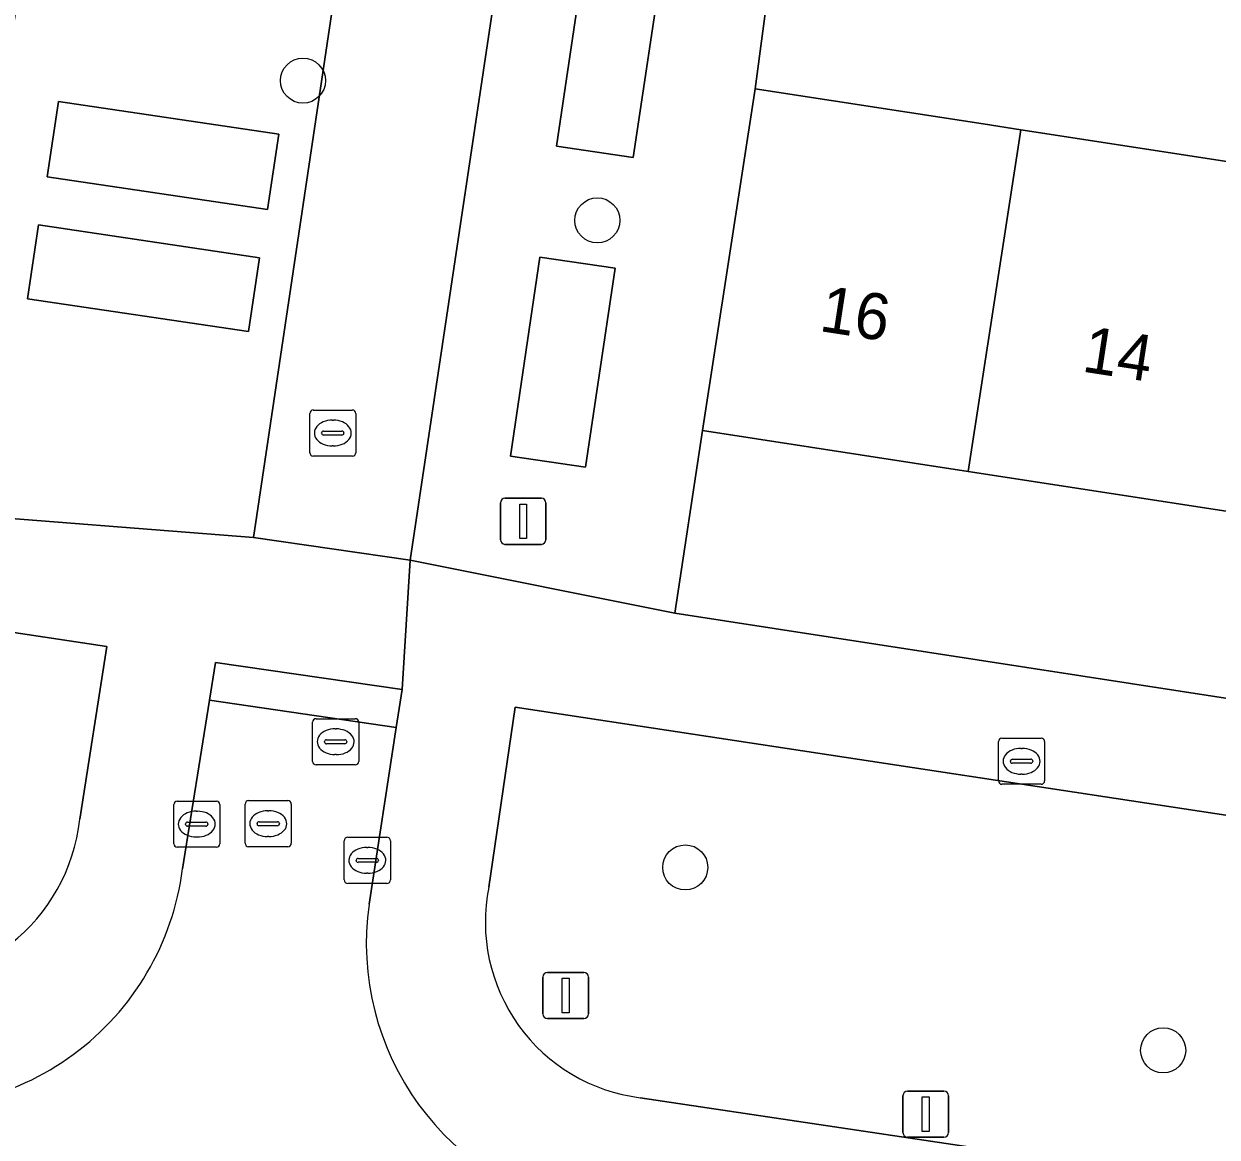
# Model space of a CAD drawing. Extents: x 163008 to 163854, y 382777 to 383982.
# Drawn here: x 163667.4 to 163693.29, y 383200.75 to 383224.9 of the extents above; entities that cross this region are included whole.
import ezdxf

# ---------------------------------------------------------------- set-up
doc = ezdxf.new("R2010")
doc.units = 0
for name, color, linetype in [('IMGEO_Boom', 7, 'Continuous'), ('IMGEO_Brandkraan', 7, 'Continuous'), ('IMGEO_Erf', 7, 'Continuous'), ('IMGEO_Groenvoorziening', 7, 'Continuous'), ('IMGEO_Kolk', 7, 'Continuous'), ('IMGEO_Lichtmast', 7, 'Continuous'), ('IMGEO_Muur', 7, 'Continuous'), ('IMGEO_Pand', 7, 'Continuous'), ('IMGEO_Pand_nummerreeks', 7, 'Continuous'), ('IMGEO_Parkeervlak_open', 7, 'Continuous'), ('IMGEO_Rijbaan_lokaal_open', 7, 'Continuous'), ('IMGEO_Rioolput', 7, 'Continuous'), ('IMGEO_Verkeersbordpaal', 7, 'Continuous'), ('IMGEO_Voetpad_open', 7, 'Continuous')]:
    doc.layers.add(name, color=color, linetype=linetype)

msp = doc.modelspace()

# ---------------------------------------------------------------- linework, layer by layer
at = {"layer": 'IMGEO_Boom'}
for centre in [(163673.454, 383223.671), (163679.842, 383220.639), (163681.75, 383206.598), (163692.121, 383202.629)]:
    msp.add_circle(centre, 0.489, dxfattribs=at)
at = {"layer": 'IMGEO_Brandkraan'}
for p, q in [((163688.548, 383208.476), (163688.548, 383209.328)), ((163688.623, 383209.402), (163689.475, 383209.402)), ((163689.549, 383209.328), (163689.549, 383208.476)), ((163689.036, 383209.182), (163689.061, 383209.182)), ((163688.807, 383208.896), (163688.807, 383208.908)), ((163689.245, 383208.859), (163688.847, 383208.859)), ((163688.85, 383208.945), (163689.248, 383208.945)), ((163689.291, 383208.908), (163689.291, 383208.896)), ((163689.059, 383208.622), (163689.034, 383208.622)), ((163689.475, 383208.402), (163688.623, 383208.402))]:
    msp.add_line(p, q, dxfattribs=at)
for points in [[(163688.548, 383208.476), (163688.548, 383209.328)], [(163688.623, 383209.402), (163689.475, 383209.402)], [(163689.549, 383209.328), (163689.549, 383208.476)], [(163689.475, 383208.402), (163688.623, 383208.402)]]:
    msp.add_lwpolyline(points, dxfattribs=at)
for centre, radius, start, end in [((163688.625, 383209.326), 0.0765, 91.552, 178.448), ((163688.625, 383209.326), 0.0765, 91.552, 178.448), ((163689.473, 383209.326), 0.0765, 1.552, 88.448), ((163689.473, 383209.326), 0.0765, 1.552, 88.448), ((163688.847, 383208.905), 0.0403, 85.8775, 175.7526), ((163688.844, 383208.895), 0.0366, 178.938, 274.7102), ((163689.248, 383208.902), 0.043, 264.8664, 352.4533), ((163689.252, 383208.907), 0.0386, 1.7309, 96.639), ((163688.625, 383208.478), 0.0765, 181.552, 268.448), ((163688.625, 383208.478), 0.0765, 181.552, 268.448), ((163689.473, 383208.478), 0.0765, 271.552, 358.448), ((163689.473, 383208.478), 0.0765, 271.552, 358.448)]:
    msp.add_arc(centre, radius, start, end, dxfattribs=at)
for centre, major_axis, ratio, start_param, end_param in [((163689.035, 383208.902), (-0.387, 0.002), 0.722429, 4.712389, 7.853982), ((163689.06, 383208.902), (-0.39, 0.002), 0.717154, 1.570796, 4.712389)]:
    msp.add_ellipse(centre, major_axis=major_axis, ratio=ratio, start_param=start_param, end_param=end_param, dxfattribs=at)
at = {"layer": 'IMGEO_Erf'}
for points in [[(163684.611, 383233.617), (163683.271, 383223.496), (163688.213, 383222.734), (163689.034, 383222.607), (163694.727, 383221.729), (163695.191, 383224.738), (163700.883, 383223.86), (163706.576, 383222.981), (163706.112, 383219.973), (163711.805, 383219.095), (163717.497, 383218.217), (163723.191, 383217.338), (163728.883, 383216.46), (163729.422, 383219.714), (163732.229, 383219.226), (163733.2, 383222.188), (163733.748, 383223.859), (163731.488, 383224.563), (163732.505, 383227.826)], [(163732.248, 383205.552), (163732.536, 383208.301), (163727.737, 383209.041), (163722.045, 383209.92), (163716.352, 383210.798), (163710.66, 383211.676), (163704.967, 383212.554), (163699.274, 383213.433), (163693.582, 383214.311), (163687.889, 383215.189), (163682.127, 383216.078), (163681.523, 383212.114), (163730.875, 383204.501)]]:
    msp.add_lwpolyline(points, dxfattribs=at)
at = {"layer": 'IMGEO_Groenvoorziening'}
for points in [[(163668.611, 383207.645), (163669.197, 383211.395), (163636.665, 383216.287), (163635.45, 383208.393), (163662.476, 383204.339), (163664.158, 383204.087)], [(163680.772, 383201.601), (163696.473, 383199.252), (163697.671, 383207.096), (163678.06, 383210.077), (163677.488, 383206.169)]]:
    msp.add_lwpolyline(points, dxfattribs=at)
for centre, radius, start, end in [((163664.605, 383208.094), 4.031, 263.6401, 353.6104), ((163681.251, 383205.41), 3.839, 168.5918, 262.8339)]:
    msp.add_arc(centre, radius, start, end, dxfattribs=at)
at = {"layer": 'IMGEO_Kolk'}
for p, q in [((163673.676, 383216.524), (163674.528, 383216.524)), ((163673.601, 383215.598), (163673.601, 383216.45)), ((163674.089, 383216.304), (163674.114, 383216.304)), ((163674.602, 383216.45), (163674.602, 383215.598)), ((163673.86, 383216.018), (163673.86, 383216.03)), ((163674.298, 383215.981), (163673.9, 383215.981)), ((163673.903, 383216.067), (163674.301, 383216.067)), ((163674.344, 383216.03), (163674.344, 383216.018)), ((163674.112, 383215.744), (163674.087, 383215.744)), ((163674.528, 383215.524), (163673.676, 383215.524)), ((163670.649, 383207.112), (163670.649, 383207.964)), ((163670.724, 383208.038), (163671.576, 383208.038)), ((163671.65, 383207.964), (163671.65, 383207.112)), ((163671.137, 383207.818), (163671.162, 383207.818)), ((163670.908, 383207.532), (163670.908, 383207.544)), ((163671.346, 383207.495), (163670.948, 383207.495)), ((163670.951, 383207.581), (163671.349, 383207.581)), ((163671.392, 383207.544), (163671.392, 383207.532)), ((163671.16, 383207.258), (163671.135, 383207.258)), ((163674.35, 383206.326), (163674.35, 383207.178)), ((163674.425, 383207.252), (163675.277, 383207.252)), ((163675.351, 383207.178), (163675.351, 383206.326)), ((163671.576, 383207.038), (163670.724, 383207.038)), ((163674.838, 383207.032), (163674.863, 383207.032)), ((163674.609, 383206.746), (163674.609, 383206.758)), ((163675.047, 383206.709), (163674.649, 383206.709)), ((163674.652, 383206.795), (163675.05, 383206.795)), ((163675.093, 383206.758), (163675.093, 383206.746)), ((163674.861, 383206.472), (163674.836, 383206.472)), ((163675.277, 383206.252), (163674.425, 383206.252))]:
    msp.add_line(p, q, dxfattribs=at)
for points in [[(163673.676, 383216.524), (163674.528, 383216.524)], [(163673.601, 383215.598), (163673.601, 383216.45)], [(163674.602, 383216.45), (163674.602, 383215.598)], [(163674.528, 383215.524), (163673.676, 383215.524)], [(163670.649, 383207.112), (163670.649, 383207.964)], [(163670.724, 383208.038), (163671.576, 383208.038)], [(163671.65, 383207.964), (163671.65, 383207.112)], [(163674.35, 383206.326), (163674.35, 383207.178)], [(163674.425, 383207.252), (163675.277, 383207.252)], [(163675.351, 383207.178), (163675.351, 383206.326)], [(163671.576, 383207.038), (163670.724, 383207.038)], [(163675.277, 383206.252), (163674.425, 383206.252)]]:
    msp.add_lwpolyline(points, dxfattribs=at)
for centre, radius, start, end in [((163673.678, 383216.448), 0.0765, 91.552, 178.448), ((163673.678, 383216.448), 0.0765, 91.552, 178.448), ((163674.526, 383216.448), 0.0765, 1.552, 88.448), ((163674.526, 383216.448), 0.0765, 1.552, 88.448), ((163673.9, 383216.027), 0.0403, 85.8775, 175.7526), ((163673.897, 383216.017), 0.0366, 178.938, 274.7102), ((163674.301, 383216.024), 0.043, 264.8664, 352.4533), ((163674.305, 383216.029), 0.0386, 1.7309, 96.639), ((163673.678, 383215.6), 0.0765, 181.552, 268.448), ((163673.678, 383215.6), 0.0765, 181.552, 268.448), ((163674.526, 383215.6), 0.0765, 271.552, 358.448), ((163674.526, 383215.6), 0.0765, 271.552, 358.448), ((163670.726, 383207.962), 0.0765, 91.552, 178.448), ((163670.726, 383207.962), 0.0765, 91.552, 178.448), ((163671.574, 383207.962), 0.0765, 1.552, 88.448), ((163671.574, 383207.962), 0.0765, 1.552, 88.448), ((163670.948, 383207.541), 0.0403, 85.8775, 175.7526), ((163670.945, 383207.531), 0.0366, 178.938, 274.7102), ((163671.349, 383207.538), 0.043, 264.8664, 352.4533), ((163671.353, 383207.543), 0.0386, 1.7309, 96.639), ((163674.427, 383207.176), 0.0765, 91.552, 178.448), ((163674.427, 383207.176), 0.0765, 91.552, 178.448), ((163675.275, 383207.176), 0.0765, 1.552, 88.448), ((163675.275, 383207.176), 0.0765, 1.552, 88.448), ((163670.726, 383207.114), 0.0765, 181.552, 268.448), ((163670.726, 383207.114), 0.0765, 181.552, 268.448), ((163671.574, 383207.114), 0.0765, 271.552, 358.448), ((163671.574, 383207.114), 0.0765, 271.552, 358.448), ((163674.649, 383206.755), 0.0403, 85.8775, 175.7526), ((163674.646, 383206.745), 0.0366, 178.938, 274.7102), ((163675.05, 383206.752), 0.043, 264.8664, 352.4533), ((163675.054, 383206.757), 0.0386, 1.7309, 96.639), ((163674.427, 383206.328), 0.0765, 181.552, 268.448), ((163674.427, 383206.328), 0.0765, 181.552, 268.448), ((163675.275, 383206.328), 0.0765, 271.552, 358.448), ((163675.275, 383206.328), 0.0765, 271.552, 358.448)]:
    msp.add_arc(centre, radius, start, end, dxfattribs=at)
for centre, major_axis, ratio, start_param, end_param in [((163674.088, 383216.024), (-0.387, 0.002), 0.722429, 4.712389, 7.853982), ((163674.113, 383216.024), (-0.39, 0.002), 0.717154, 1.570796, 4.712389), ((163671.136, 383207.538), (-0.387, 0.002), 0.722429, 4.712389, 7.853982), ((163671.161, 383207.538), (-0.39, 0.002), 0.717154, 1.570796, 4.712389), ((163674.837, 383206.752), (-0.387, 0.002), 0.722429, 4.712389, 7.853982), ((163674.862, 383206.752), (-0.39, 0.002), 0.717154, 1.570796, 4.712389)]:
    msp.add_ellipse(centre, major_axis=major_axis, ratio=ratio, start_param=start_param, end_param=end_param, dxfattribs=at)
at = {"layer": 'IMGEO_Lichtmast'}
for p, q in [((163677.738, 383213.709), (163677.738, 383214.509)), ((163677.738, 383214.509), (163677.738, 383213.709)), ((163677.838, 383214.609), (163678.628, 383214.609)), ((163678.628, 383214.609), (163677.838, 383214.609)), ((163678.728, 383214.509), (163678.728, 383213.709)), ((163678.728, 383213.709), (163678.728, 383214.509)), ((163678.628, 383213.609), (163677.838, 383213.609)), ((163677.838, 383213.609), (163678.628, 383213.609)), ((163686.575, 383201.745), (163687.365, 383201.745)), ((163687.365, 383201.745), (163686.575, 383201.745)), ((163686.475, 383200.845), (163686.475, 383201.645)), ((163686.475, 383201.645), (163686.475, 383200.845)), ((163687.465, 383201.645), (163687.465, 383200.845)), ((163687.465, 383200.845), (163687.465, 383201.645)), ((163687.365, 383200.745), (163686.575, 383200.745)), ((163686.575, 383200.745), (163687.365, 383200.745))]:
    msp.add_line(p, q, dxfattribs=at)
for points in [[(163678.158, 383214.484), (163678.308, 383214.484), (163678.308, 383213.734), (163678.158, 383213.734), (163678.158, 383214.484)], [(163686.895, 383201.62), (163687.045, 383201.62), (163687.045, 383200.87), (163686.895, 383200.87), (163686.895, 383201.62)]]:
    msp.add_lwpolyline(points, dxfattribs=at)
for centre, start, end in [((163677.838, 383214.509), 90, 180), ((163677.838, 383214.509), 90, 180), ((163678.628, 383214.509), 0, 90), ((163678.628, 383214.509), 360, 90), ((163677.838, 383213.709), 180, 270), ((163677.838, 383213.709), 180, 270), ((163678.628, 383213.709), 270, 0), ((163678.628, 383213.709), 270, 0), ((163686.575, 383201.645), 90, 180), ((163686.575, 383201.645), 90, 180), ((163687.365, 383201.645), 0, 90), ((163687.365, 383201.645), 360, 90), ((163686.575, 383200.845), 180, 270), ((163686.575, 383200.845), 180, 270), ((163687.365, 383200.845), 270, 0), ((163687.365, 383200.845), 270, 0)]:
    msp.add_arc(centre, 0.1, start, end, dxfattribs=at)
at = {"layer": 'IMGEO_Muur'}
msp.add_lwpolyline([(163684.611, 383233.617), (163683.271, 383223.496)], dxfattribs=at)
at = {"layer": 'IMGEO_Pand'}
for points in [[(163689.034, 383222.607), (163688.213, 383222.734), (163683.271, 383223.496), (163682.127, 383216.078), (163687.889, 383215.189)], [(163689.034, 383222.607), (163687.889, 383215.189), (163693.582, 383214.311), (163694.727, 383221.729)]]:
    msp.add_lwpolyline(points, close=True, dxfattribs=at)
at = {"layer": 'IMGEO_Parkeervlak_open'}
for points in [[(163680.623, 383222), (163681.269, 383226.341), (163679.601, 383226.589), (163678.955, 383222.248)], [(163672.685, 383220.874), (163672.929, 383222.51), (163668.148, 383223.222), (163667.904, 383221.585)], [(163672.271, 383218.224), (163672.509, 383219.825), (163667.715, 383220.539), (163667.477, 383218.938)], [(163679.589, 383215.28), (163680.232, 383219.599), (163678.598, 383219.842), (163677.955, 383215.524)]]:
    msp.add_lwpolyline(points, close=True, dxfattribs=at)
at = {"layer": 'IMGEO_Rijbaan_lokaal_open'}
for points in [[(163675.78, 383213.262), (163679.31, 383236.852), (163675.895, 383237.339), (163672.384, 383213.757)], [(163671.427, 383210.224), (163675.478, 383209.634), (163675.609, 383210.462), (163671.559, 383211.048)]]:
    msp.add_lwpolyline(points, close=True, dxfattribs=at)
msp.add_lwpolyline([(163674.891, 383205.8), (163675.478, 383209.634), (163671.427, 383210.224), (163670.841, 383206.565)], dxfattribs=at)
for centre, radius, start, end in [((163664.951, 383207.323), 5.939, 260.0131, 352.6703), ((163680.76, 383204.946), 5.931, 171.7239, 260.3705)]:
    msp.add_arc(centre, radius, start, end, dxfattribs=at)
at = {"layer": 'IMGEO_Rioolput'}
for p, q in [((163673.663, 383208.899), (163673.663, 383209.751)), ((163673.738, 383209.825), (163674.59, 383209.825)), ((163674.664, 383209.751), (163674.664, 383208.899)), ((163674.151, 383209.605), (163674.176, 383209.605)), ((163673.922, 383209.319), (163673.922, 383209.331)), ((163674.36, 383209.282), (163673.962, 383209.282)), ((163673.965, 383209.368), (163674.363, 383209.368)), ((163674.406, 383209.331), (163674.406, 383209.319)), ((163674.174, 383209.045), (163674.149, 383209.045)), ((163674.59, 383208.825), (163673.738, 383208.825)), ((163672.2, 383207.121), (163672.2, 383207.973)), ((163672.275, 383208.047), (163673.127, 383208.047)), ((163673.201, 383207.973), (163673.201, 383207.121)), ((163672.688, 383207.827), (163672.713, 383207.827)), ((163672.459, 383207.541), (163672.459, 383207.553)), ((163672.897, 383207.504), (163672.499, 383207.504)), ((163672.502, 383207.59), (163672.9, 383207.59)), ((163672.943, 383207.553), (163672.943, 383207.541)), ((163672.711, 383207.267), (163672.686, 383207.267)), ((163673.127, 383207.047), (163672.275, 383207.047))]:
    msp.add_line(p, q, dxfattribs=at)
for points in [[(163673.663, 383208.899), (163673.663, 383209.751)], [(163673.738, 383209.825), (163674.59, 383209.825)], [(163674.664, 383209.751), (163674.664, 383208.899)], [(163674.59, 383208.825), (163673.738, 383208.825)], [(163672.2, 383207.121), (163672.2, 383207.973)], [(163672.275, 383208.047), (163673.127, 383208.047)], [(163673.201, 383207.973), (163673.201, 383207.121)], [(163673.127, 383207.047), (163672.275, 383207.047)]]:
    msp.add_lwpolyline(points, dxfattribs=at)
for centre, radius, start, end in [((163673.74, 383209.749), 0.0765, 91.552, 178.448), ((163673.74, 383209.749), 0.0765, 91.552, 178.448), ((163674.588, 383209.749), 0.0765, 1.552, 88.448), ((163674.588, 383209.749), 0.0765, 1.552, 88.448), ((163673.962, 383209.328), 0.0403, 85.8775, 175.7526), ((163673.959, 383209.318), 0.0366, 178.938, 274.7102), ((163674.363, 383209.325), 0.043, 264.8664, 352.4533), ((163674.367, 383209.33), 0.0386, 1.7309, 96.639), ((163673.74, 383208.901), 0.0765, 181.552, 268.448), ((163673.74, 383208.901), 0.0765, 181.552, 268.448), ((163674.588, 383208.901), 0.0765, 271.552, 358.448), ((163674.588, 383208.901), 0.0765, 271.552, 358.448), ((163672.277, 383207.971), 0.0765, 91.552, 178.448), ((163672.277, 383207.971), 0.0765, 91.552, 178.448), ((163673.125, 383207.971), 0.0765, 1.552, 88.448), ((163673.125, 383207.971), 0.0765, 1.552, 88.448), ((163672.499, 383207.55), 0.0403, 85.8775, 175.7526), ((163672.496, 383207.54), 0.0366, 178.938, 274.7102), ((163672.9, 383207.547), 0.043, 264.8664, 352.4533), ((163672.904, 383207.552), 0.0386, 1.7309, 96.639), ((163672.277, 383207.123), 0.0765, 181.552, 268.448), ((163672.277, 383207.123), 0.0765, 181.552, 268.448), ((163673.125, 383207.123), 0.0765, 271.552, 358.448), ((163673.125, 383207.123), 0.0765, 271.552, 358.448)]:
    msp.add_arc(centre, radius, start, end, dxfattribs=at)
for centre, major_axis, ratio, start_param, end_param in [((163674.15, 383209.325), (-0.387, 0.002), 0.722429, 4.712389, 7.853982), ((163674.175, 383209.325), (-0.39, 0.002), 0.717154, 1.570796, 4.712389), ((163672.687, 383207.547), (-0.387, 0.002), 0.722429, 4.712389, 7.853982), ((163672.712, 383207.547), (-0.39, 0.002), 0.717154, 1.570796, 4.712389)]:
    msp.add_ellipse(centre, major_axis=major_axis, ratio=ratio, start_param=start_param, end_param=end_param, dxfattribs=at)
at = {"layer": 'IMGEO_Verkeersbordpaal'}
for p, q in [((163678.76, 383204.318), (163679.55, 383204.318)), ((163679.55, 383204.318), (163678.76, 383204.318)), ((163678.66, 383203.418), (163678.66, 383204.218)), ((163678.66, 383204.218), (163678.66, 383203.418)), ((163679.65, 383204.218), (163679.65, 383203.418)), ((163679.65, 383203.418), (163679.65, 383204.218)), ((163679.55, 383203.318), (163678.76, 383203.318)), ((163678.76, 383203.318), (163679.55, 383203.318))]:
    msp.add_line(p, q, dxfattribs=at)
msp.add_lwpolyline([(163679.08, 383204.193), (163679.23, 383204.193), (163679.23, 383203.443), (163679.08, 383203.443), (163679.08, 383204.193)], dxfattribs=at)
for centre, start, end in [((163678.76, 383204.218), 90, 180), ((163678.76, 383204.218), 90, 180), ((163679.55, 383204.218), 0, 90), ((163679.55, 383204.218), 360, 90), ((163678.76, 383203.418), 180, 270), ((163678.76, 383203.418), 180, 270), ((163679.55, 383203.418), 270, 0), ((163679.55, 383203.418), 270, 0)]:
    msp.add_arc(centre, 0.1, start, end, dxfattribs=at)
at = {"layer": 'IMGEO_Voetpad_open'}
for points in [[(163685.19, 383237.321), (163685.338, 383238.887), (163682.442, 383239.311), (163679.739, 383239.828), (163676.315, 383240.328), (163672.477, 383240.858), (163669.638, 383241.316), (163669.487, 383240.33), (163669.088, 383237.721), (163667.379, 383226.279), (163666.2, 383218.445), (163665.554, 383214.294), (163672.384, 383213.757), (163675.895, 383237.339), (163679.31, 383236.852), (163675.78, 383213.262), (163681.523, 383212.114), (163682.127, 383216.078), (163683.271, 383223.496), (163684.611, 383233.617), (163684.724, 383234.342)], [(163681.269, 383226.341), (163680.623, 383222), (163678.955, 383222.248), (163679.601, 383226.589)], [(163672.685, 383220.874), (163667.904, 383221.585), (163668.148, 383223.222), (163672.929, 383222.51)], [(163672.271, 383218.224), (163667.477, 383218.938), (163667.715, 383220.539), (163672.509, 383219.825)], [(163680.232, 383219.599), (163679.589, 383215.28), (163677.955, 383215.524), (163678.598, 383219.842)]]:
    msp.add_lwpolyline(points, close=True, dxfattribs=at)
for points in [[(163670.841, 383206.565), (163671.427, 383210.224), (163671.559, 383211.048), (163675.609, 383210.462), (163675.78, 383213.262), (163672.384, 383213.757), (163665.554, 383214.294), (163617.111, 383221.572)], [(163664.158, 383204.087), (163662.476, 383204.339), (163635.45, 383208.393), (163636.665, 383216.287), (163669.197, 383211.395)], [(163730.875, 383204.501), (163681.523, 383212.114), (163675.78, 383213.262), (163675.609, 383210.462), (163675.478, 383209.634), (163674.891, 383205.8)], [(163669.197, 383211.395), (163668.611, 383207.645)], [(163677.488, 383206.169), (163678.06, 383210.077), (163697.671, 383207.096), (163696.473, 383199.252), (163680.772, 383201.601)]]:
    msp.add_lwpolyline(points, dxfattribs=at)
for centre, radius, start, end in [((163664.605, 383208.094), 4.031, 263.6401, 353.6104), ((163664.951, 383207.323), 5.939, 260.0131, 352.6703), ((163681.251, 383205.41), 3.839, 168.5918, 262.8339), ((163680.76, 383204.946), 5.931, 171.7239, 260.3705)]:
    msp.add_arc(centre, radius, start, end, dxfattribs=at)

# ---------------------------------------------------------------- texts
at = {"layer": 'IMGEO_Pand_nummerreeks'}
for s, p in [('16', (163684.635, 383218.241)), ('14', (163690.336, 383217.362))]:
    msp.add_text(s, height=1, rotation=351.2297, dxfattribs=at).set_placement(p)

doc.saveas('drawing.dxf')
